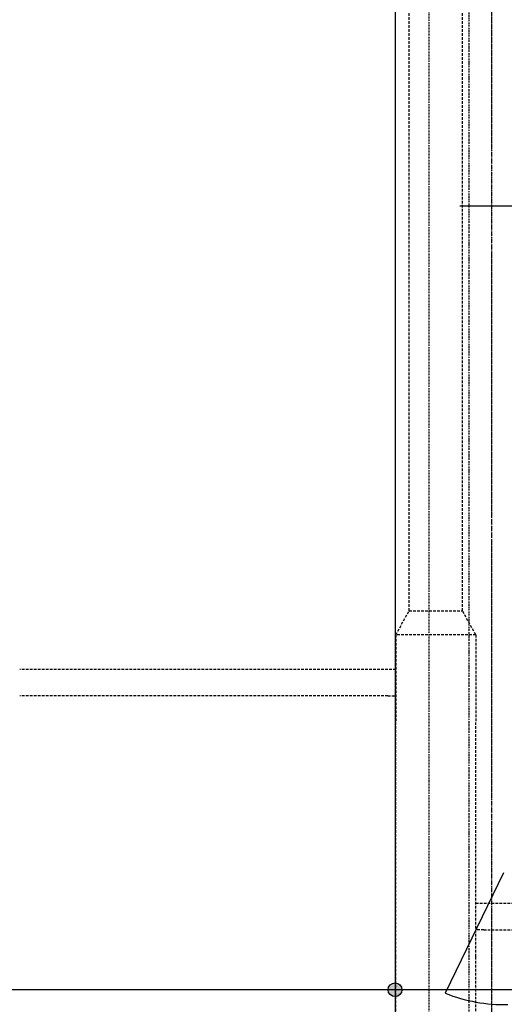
# Model space of a CAD drawing. Extents: x -7228 to 74941, y -112898 to 85621.
# Tile 493 of 635: x 58405 to 58587, y 37692 to 38061. Entities that reach past the tile are written whole.
import ezdxf

# ---------------------------------------------------------------- set-up
doc = ezdxf.new("R2010")
doc.units = 0
for name, pattern in [('DASHDOT', [1, 0.5, -0.25, 0, -0.25]), ('DASHED', [0.75, 0.5, -0.25]), ('DIVIDE', [31.75, 12.7, -6.35, 0, -6.35, 0, -6.35])]:
    doc.linetypes.add(name, pattern=pattern)
doc.layers.get('0').update_dxf_attribs({"color": 101, "linetype": 'CONTINUOUS'})
for name, color, linetype in [('Drz---drzwi', 5, 'CONTINUOUS'), ('Ins-went', 141, 'CONTINUOUS'), ('Mw-cr-rury', 160, 'DIVIDE'), ('Mw-rury', 160, 'CONTINUOUS'), ('Mw-wc-rury', 160, 'DASHDOT'), ('Suf-widok', 8, 'CONTINUOUS')]:
    doc.layers.add(name, color=color, linetype=linetype)

# ---------------------------------------------------------------- blocks, each defined once
blk = doc.blocks.new('_GJKHGJ')
at = {"ltscale": 25}
for p, q in [((-8, -5), (-8, 0)), ((-8, 0), (-8, -5)), ((0, 0), (-8, 0)), ((0, -5), (0, 0)), ((0, -5), (0, 0)), ((-8, -115), (-8, -5)), ((-8, -5), (0, -5)), ((-19.7, -60), (28.9, -60)), ((-8, -115), (0, -115)), ((-8, -120), (-8, -115)), ((0, -115), (0, -120)), ((0, -115), (0, -120)), ((0, -120), (-8, -120))]:
    blk.add_line(p, q, dxfattribs=at)
at = {"ltscale": 7}
for p, q in [((-8, -5), (-118, -5)), ((-8, -6.8), (-117.99, -6.8))]:
    blk.add_line(p, q, dxfattribs=at)
blk.add_arc((-8, -5), 110, 180, 270)

msp = doc.modelspace()

# ---------------------------------------------------------------- hatches: boundary and pattern name
at = {"layer": 'Mw-rury'}
h = msp.add_hatch(color=256, dxfattribs=at)
edge = h.paths.add_edge_path()
edge.add_arc((58546.249, 37697.049), 2.598, 0, 360)

# ---------------------------------------------------------------- linework, layer by layer
at = {"layer": 'Drz---drzwi'}
msp.add_line((58587.047, 37740.972), (58565.114, 37695.734), dxfattribs=at)
msp.add_arc((58587.284, 37751.056), 59.599, 248.16166, 271.29803, dxfattribs=at)
at = {"layer": 'Ins-went', "linetype": 'DASHED', "ltscale": 2}
for p, q in [((58551.547, 37842.405), (58551.547, 38580.051)), ((58571.547, 37842.405), (58571.547, 38580.051)), ((58551.547, 37839.405), (58551.547, 37842.405)), ((58571.547, 37839.405), (58571.547, 37842.405)), ((58546.547, 37830.405), (58551.547, 37839.405)), ((58551.547, 37839.405), (58571.547, 37839.405)), ((58576.547, 37830.405), (58571.547, 37839.405)), ((58576.547, 37830.405), (58546.547, 37830.405)), ((58546.547, 37830.405), (58546.547, 37827.405)), ((58576.547, 37830.405), (58576.547, 37827.405)), ((58546.547, 37827.405, 3630), (58546.547, 37797.405, 3630)), ((58576.547, 37827.405, 3630), (58576.547, 37797.405, 3630)), ((58543.547, 37817.405), (58405.247, 37817.405)), ((58546.547, 37817.405, 3630), (58543.547, 37817.405, 3630)), ((58543.547, 37807.405), (58405.247, 37807.405)), ((58543.547, 37807.405, 3630), (58546.547, 37807.405, 3630)), ((58546.547, 37739.548), (58546.547, 37797.448)), ((58576.547, 37739.548), (58576.547, 37797.448)), ((58546.547, 37709.548), (58546.547, 37739.548)), ((58576.547, 37709.548), (58576.547, 37739.548)), ((58576.547, 37729.548), (58579.547, 37729.548)), ((58579.547, 37719.548), (58576.547, 37719.548)), ((58546.547, 37676.936), (58546.547, 37709.536)), ((58576.547, 37676.936), (58576.547, 37709.536))]:
    msp.add_line(p, q, dxfattribs=at)
for points in [[(58579.547, 37729.548), (58681.057, 37729.548)], [(58579.547, 37719.548), (58681.057, 37719.548)]]:
    msp.add_spline(points, degree=3, dxfattribs=at)
at = {"layer": 'Mw-cr-rury', "ltscale": 0.03}
msp.add_line((58573.91, 39007.793), (58573.91, 36212.804), dxfattribs=at)
at = {"layer": 'Mw-rury'}
for p, q in [((58546.249, 38990.431), (58546.249, 36197.049)), ((58618.691, 37697.049), (58395.634, 37697.049))]:
    msp.add_line(p, q, dxfattribs=at)
msp.add_circle((58546.249, 37697.049), 2.598, dxfattribs=at)
at = {"layer": 'Mw-wc-rury'}
msp.add_line((58559.006, 39024.085), (58559.006, 36187.003), dxfattribs=at)
at = {"layer": 'Suf-widok', "linetype": 'DIVIDE', "ltscale": 0.02}
msp.add_lwpolyline([(58372.547, 38801.472), (58582.547, 38801.472), (58582.547, 35081.472), (58372.547, 35081.472)], close=True, dxfattribs=at)

# ---------------------------------------------------------------- block references
at = {"layer": 'Drz---drzwi', "xscale": -1}
msp.add_blockref('_GJKHGJ', (58599.547, 38051.472), dxfattribs=at)

doc.saveas('drawing.dxf')
